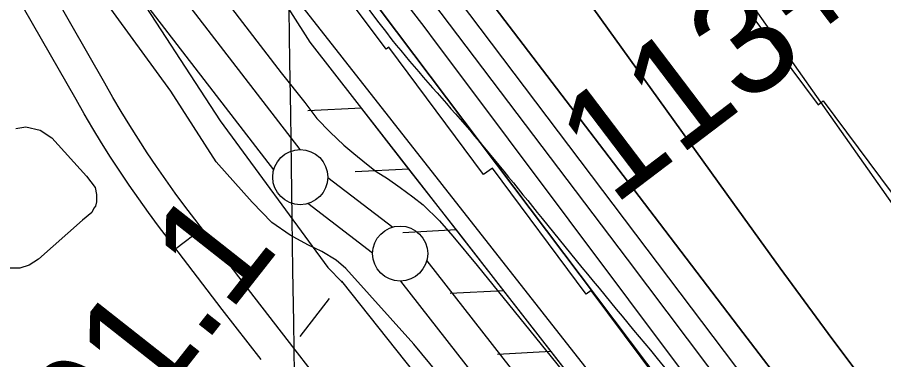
# Model space of a CAD drawing. Extents: x 3767014 to 3805179, y 361544 to 387384.
# Drawn here: x 3794820 to 3795606, y 369913 to 370224 of the extents above; entities that cross this region are included whole.
import ezdxf

# ---------------------------------------------------------------- set-up
doc = ezdxf.new("R2010")
doc.units = 0
for name, color, linetype in [('V-GRID-MAJR', 7, 'Continuous'), ('V-LEVE-TOET', 7, 'Continuous'), ('V-RIVR-EDGE', 7, 'Continuous'), ('V-ROAD-CNTR', 7, 'Continuous'), ('V-RRAP-FSHR', 7, 'Continuous'), ('V-RRAP-RVMT', 7, 'Continuous'), ('V-SITE-VEGE', 7, 'Continuous'), ('V-SURV-IDEN', 7, 'Continuous'), ('V-SURV-LINE', 7, 'Continuous'), ('V-TOPO-DPTH', 7, 'Continuous'), ('V-TOPO-MINR', 7, 'Continuous'), ('V-TOPO-WATR', 7, 'Continuous')]:
    doc.layers.add(name, color=color, linetype=linetype)

msp = doc.modelspace()

# ---------------------------------------------------------------- linework, layer by layer
at = {"layer": 'V-GRID-MAJR'}
msp.add_spline([(3795108.086, 367296.749), (3795022.617, 373354.339), (3794937.112, 379414.531), (3794851.606, 385474.724), (3794851.569, 385477.324)], degree=3, dxfattribs=at)
at = {"layer": 'V-LEVE-TOET'}
for points in [[(3794629.685, 370721.576), (3794762.706, 370560.48), (3794933.997, 370336.793), (3795059.49, 370173.377), (3795080.71, 370146.358), (3795091.834, 370131.809), (3795103.743, 370119.595), (3795116.173, 370107.637), (3795125.237, 370100.096), (3795136.892, 370090.734), (3795145.699, 370083.714), (3795155.804, 370077.467), (3795167.461, 370069.402), (3795178.858, 370060.819), (3795188.183, 370053.539), (3795203.201, 370039.242), (3795215.106, 370025.211), (3795237.103, 369998.447), (3795323.797, 369891.921)], [(3796091.596, 368673.525), (3795949.557, 368865.506), (3795874.287, 368976.682), (3795840.149, 369030.446), (3795799.549, 369095.638), (3795737.247, 369205.491), (3795638.259, 369338.709), (3795528.538, 369475.374), (3795405.373, 369636.449), (3795301.631, 369780.106), (3795179.737, 369927.171), (3795118.133, 369995.775), (3795109.326, 370003.316), (3795096.113, 370011.383), (3795083.413, 370017.373), (3795067.607, 370026.224), (3795051.028, 370037.673), (3795032.905, 370056.125), (3795000.291, 370092.766), (3794959.169, 370156.662), (3794873.02, 370275.122), (3794785.597, 370406.813), (3794623.084, 370610.249), (3794568.013, 370670.777)]]:
    msp.add_lwpolyline(points, dxfattribs=at)
at = {"layer": 'V-RIVR-EDGE'}
msp.add_spline([(3785266.865, 377529.211), (3785342.8, 377494.248), (3785391.258, 377467.439), (3785439.72, 377442.249), (3785475.246, 377418.707), (3785525.316, 377389.469), (3785575.383, 377359.422), (3785621.413, 377331.811), (3785722.351, 377269.288), (3785796.661, 377231.094), (3785852.385, 377199.415), (3785928.324, 377166.069), (3785964.678, 377149.804), (3786028.506, 377124.576), (3786060.018, 377113.175), (3786092.316, 377092.068), (3786117.34, 377073.405), (3786135.083, 377053.143), (3786154.458, 377039.347), (3786176.258, 377024.735), (3786206.946, 377006.867), (3786256.211, 376979.248), (3786328.098, 376942.677), (3786374.949, 376919.917), (3786491.265, 376862.208), (3786553.467, 376833.749), (3786619.713, 376805.279), (3786729.589, 376759.718), (3786796.656, 376736.099), (3786845.136, 376718.187), (3786867.767, 376712.469), (3787003.51, 376661.992), (3787089.16, 376631.048), (3787163.496, 376603.367), (3787230.559, 376578.13), (3787257.223, 376568.359), (3787300.044, 376551.27), (3787354.992, 376532.533), (3787409.127, 376512.181), (3787544.074, 376466.558), (3787612.756, 376442.126), (3787657.197, 376425.841), (3787730.724, 376398.162), (3787781.63, 376380.244), (3787834.96, 376361.511), (3787891.524, 376341.961), (3787940, 376322.432), (3787998.976, 376297.215), (3788050.697, 376281.721), (3788117.768, 376259.719), (3788176.757, 376240.164), (3788221.198, 376223.879), (3788259.981, 376209.226), (3788406.252, 376164.383), (3788541.215, 376125.23), (3788606.67, 376104.041), (3788679.39, 376077.173), (3788748.889, 376055.974), (3788871.693, 376005.528), (3788969.454, 375966.467), (3789047.013, 375933.926), (3789119.723, 375903.014), (3789155.253, 375881.09), (3789182.716, 375867.274), (3789214.225, 375854.256), (3789257.04, 375834.74), (3789281.286, 375828.21), (3789303.105, 375821.686), (3789328.955, 375809.491), (3789367.724, 375789.177), (3789414.577, 375767.225), (3789468.708, 375745.255), (3789509.105, 375728.981), (3789555.157, 375710.266), (3789585.849, 375694.015), (3789620.578, 375675.328), (3789681.97, 375646.062), (3789753.859, 375610.3), (3789792.633, 375591.603), (3789842.712, 375566.408), (3789897.64, 375539.584), (3789938.019, 375516.03), (3789968.727, 375506.25), (3790004.289, 375497.265), (3790030.972, 375494.773), (3790047.128, 375487.455), (3790077.007, 375469.589), (3790124.633, 375433.077), (3790192.442, 375382.768), (3790252.165, 375332.478), (3790290.91, 375302.459), (3790337.741, 375271.611), (3790406.357, 375220.491), (3790469.329, 375175.855), (3790570.248, 375106.054), (3790647.751, 375050.868), (3790691.367, 375028.115), (3790744.667, 374997.251), (3790806.838, 374955.852), (3790873.863, 374915.249), (3790932, 374877.903), (3791002.231, 374825.97), (3791052.265, 374782.175), (3791082.927, 374753.793), (3791131.331, 374705.149), (3791170.05, 374664.616), (3791192.631, 374638.681), (3791220.891, 374620.01), (3791288.67, 374557.569), (3791322.577, 374533.223), (3791362.944, 374504.817), (3791396.042, 374480.473), (3791434.785, 374449.645), (3791482.407, 374411.517), (3791534.052, 374365.291), (3791646.192, 374254.216), (3791707.514, 374196.644), (3791738.968, 374161.791), (3791773.65, 374123.694), (3791803.497, 374092.888), (3791829.321, 374070.18), (3791830.912, 374059.662), (3791837.316, 374032.958), (3791849.409, 374017.562), (3791884.123, 373992.405), (3791930.977, 373971.262), (3791954.393, 373955.838), (3791993.134, 373924.202), (3792026.979, 373874.785), (3792047.912, 373836.722), (3792063.186, 373799.482), (3792086.509, 373746.857), (3792112.249, 373690.181), (3792141.261, 373648.864), (3792158.993, 373624.558), (3792177.552, 373607.528), (3792214.702, 373586.409), (3792255.083, 373563.665), (3792301.119, 373538.48), (3792346.34, 373510.871), (3792382.671, 373485.71), (3792422.225, 373455.689), (3792479.537, 373411.875), (3792548.144, 373356.711), (3792619.168, 373298.307), (3792672.431, 373252.077), (3792709.534, 373212.357), (3792750.656, 373162.113), (3792839.385, 373068.08), (3792888.572, 373008.92), (3792945.027, 372945.699), (3792999.062, 372884.91), (3793053.898, 372820.884), (3793149.89, 372720.363), (3793208.761, 372653.092), (3793261.195, 372598.777), (3793315.232, 372538.796), (3793358.792, 372493.399), (3793409.592, 372432.618), (3793462.809, 372367.787), (3793498.283, 372323.219), (3793536.997, 372280.26), (3793578.124, 372232.443), (3793604.724, 372196.792), (3793668.438, 372125.466), (3793703.128, 372090.604), (3793760.41, 372034.66), (3793806.384, 371984.404), (3793839.438, 371942.268), (3793939.427, 371823.136), (3793981.333, 371763.186), (3794029.674, 371688.662), (3794050.609, 371651.408), (3794073.177, 371620.62), (3794178.796, 371488.535), (3794237.625, 371404.28), (3794268.243, 371358.106), (3794301.293, 371314.353), (3794332.724, 371269.794), (3794395.613, 371192), (3794429.476, 371149.862), (3794472.201, 371093.953), (3794523.788, 371024.274), (3794601.175, 370922.181), (3794640.679, 370871.942), (3794687.421, 370805.509), (3794733.389, 370752.828), (3794829.339, 370635.323), (3794895.463, 370557.521), (3794959.948, 370470.826), (3795013.158, 370403.569), (3795070.394, 370329.023), (3795159.854, 370203.448), (3795225.98, 370126.454), (3795296.13, 370041.363), (3795379.18, 369940.065), (3795459.001, 369841.201), (3795508.163, 369772.337), (3795554.103, 369708.333), (3795661.315, 369566.538), (3795715.338, 369500.897), (3795762.105, 369444.169), (3795798.366, 369390.703), (3795915.247, 369234.327), (3795963.601, 369165.465), (3796028.082, 369077.153), (3796043.387, 369052.853), (3796054.672, 369037.459), (3796077.242, 369007.48), (3796148.213, 368927.239), (3796183.677, 368878.627), (3796226.382, 368814.631), (3796275.531, 368740.105), (3796314.222, 368688.25), (3796353.714, 368633.158), (3796401.268, 368567.533), (3796456.873, 368487.33), (3796513.292, 368409.551), (3796545.533, 368365.8), (3796626.113, 368246.716), (3796670.449, 368188.377), (3796704.298, 368140.578), (3796751.041, 368074.145), (3796787.308, 368023.105), (3796838.907, 367958.278), (3796844.528, 367942.09), (3796845.295, 367925.104), (3796846.094, 367921.059), (3796852.559, 367919.425), (3796863.071, 367918.59), (3796875.166, 367904.003), (3796903.398, 367874.01), (3796931.629, 367844.017), (3796952.579, 367812.424), (3796982.392, 367767.87), (3797007.371, 367730.606), (3797037.194, 367690.095), (3797062.185, 367657.684), (3797075.869, 367631.77), (3797095.223, 367609.078), (3797126.665, 367569.372), (3797156.484, 367527.244), (3797212.099, 367451.085), (3797254.808, 367388.706), (3797302.183, 367327.228)], degree=3, dxfattribs=at)
at = {"layer": 'V-ROAD-CNTR'}
msp.add_line((3794963.662, 370013.888), (3794987.501, 370032.101), dxfattribs=at)
for points in [[(3794553.814, 370750.498), (3794695.456, 370578.608), (3794796.675, 370446.62), (3794918.285, 370261.325), (3795004.056, 370129.783), (3795101.749, 369996.876), (3795114.622, 369983.366), (3795114.154, 369984.401), (3795205.28, 369869.707), (3795263.341, 369788.603), (3795308.779, 369733.575)], [(3795126.598, 369851.92), (3795072.181, 369922.089), (3795029.718, 369976.841), (3794981.038, 370040.561), (3794971.967, 370052.403), (3794963.151, 370064.288), (3794954.519, 370076.303), (3794946.073, 370088.451), (3794937.81, 370100.728), (3794929.74, 370113.129), (3794921.861, 370125.653), (3794914.173, 370138.296), (3794906.681, 370151.053), (3794899.311, 370164.056), (3794836.28, 370274.031), (3794829.118, 370285.925), (3794821.775, 370297.666), (3794814.235, 370309.283)], [(3795041.048, 369913.28), (3795005.946, 369958.541), (3794957.21, 370022.333), (3794948.009, 370034.345), (3794938.921, 370046.598), (3794930.019, 370058.987), (3794921.311, 370071.513), (3794912.792, 370084.17), (3794904.47, 370096.959), (3794896.347, 370109.871), (3794888.421, 370122.906), (3794880.695, 370136.059), (3794873.247, 370149.202), (3794810.412, 370258.833)], [(3795076.528, 369934.156), (3795103.154, 369968.551)]]:
    msp.add_lwpolyline(points, dxfattribs=at)
at = {"layer": 'V-RRAP-FSHR'}
for p, q in [((3795132.327, 370141.262), (3795083.56, 370138.757)), ((3795175.365, 370086.057), (3795126.598, 370083.552)), ((3795218.403, 370030.852), (3795169.637, 370028.347)), ((3795261.441, 369975.647), (3795212.675, 369973.142)), ((3795304.479, 369920.442), (3795255.713, 369917.937))]:
    msp.add_line(p, q, dxfattribs=at)
for points in [[(3790248.587, 375297.942), (3790979.153, 374794.683), (3791275.126, 374533.809), (3791761.459, 374077.541), (3792037.066, 373779.942), (3792115.152, 373656.37), (3792213.95, 373538.497), (3792476.887, 373348.293), (3792793.866, 373062.004), (3793561.864, 372212.929), (3793966.759, 371751.644), (3794238.433, 371356.255), (3794520.76, 370943.016), (3795432.151, 369783.26), (3796173.549, 368822.744), (3796656.812, 368122.047), (3797263.788, 367326.695)], [(3796224.738, 368708.832), (3796128.158, 368852.664), (3795797.842, 369285.87), (3795538.885, 369619.77), (3795085.528, 370201.291), (3794911.843, 370474.145), (3794508.826, 370971.198), (3793727.299, 371976.489), (3793611.353, 372082.593), (3792883.491, 372859.548), (3792658.36, 373126.049)], [(3795175.365, 370086.057), (3795132.326, 370141.263)], [(3795218.403, 370030.852), (3795175.364, 370086.058)], [(3795261.441, 369975.647), (3795218.402, 370030.853)], [(3795304.479, 369920.442), (3795261.441, 369975.648)], [(3795347.517, 369865.237), (3795304.479, 369920.443)]]:
    msp.add_lwpolyline(points, dxfattribs=at)
at = {"layer": 'V-RRAP-RVMT'}
for p, q in [((3795154.597, 370194.794), (3795061.248, 370319.978)), ((3795468.533, 370249.222), (3795546.665, 370144.467)), ((3795157.008, 370196.593), (3795154.597, 370194.794)), ((3795243.089, 370081.134), (3795157.008, 370196.593)), ((3795546.665, 370144.467), (3795551.157, 370147.849)), ((3795551.157, 370147.849), (3795637.797, 370031.655)), ((3795251.018, 370087.013), (3795243.089, 370081.134)), ((3795336.308, 369972.656), (3795251.018, 370087.013)), ((3795340.807, 369976.024), (3795336.308, 369972.656)), ((3795426.819, 369860.69), (3795340.807, 369976.024))]:
    msp.add_line(p, q, dxfattribs=at)
at = {"layer": 'V-SITE-VEGE'}
msp.add_lwpolyline([(3794818.496, 370122.886), (3794827.712, 370124.401), (3794840.76, 370121.305), (3794851.112, 370114.374), (3794882.527, 370079.759), (3794890.569, 370069.378), (3794891.708, 370062.849), (3794891.696, 370056.322), (3794890.919, 370052.484), (3794889.381, 370050.567), (3794887.454, 370046.731), (3794878.994, 370039.838), (3794838.994, 370004.211), (3794830.536, 369998.853), (3794822.086, 369996.18), (3794813.255, 369996.199)], dxfattribs=at)
at = {"layer": 'V-SURV-LINE'}
for points in [[(3794198.011, 371242.251), (3795076.313, 370103.737)], [(3795052.557, 370085.416), (3794174.254, 371223.931)], [(3795101.634, 370078.527), (3795160.576, 370033.466)], [(3795142.352, 370009.635), (3795083.411, 370054.697)], [(3795191.474, 370002.888), (3795784.548, 369243.749)], [(3795760.897, 369225.294), (3795167.823, 369984.432)]]:
    msp.add_lwpolyline(points, dxfattribs=at)
for centre in [(3795076.644, 370078.751), (3795167.343, 370009.411)]:
    msp.add_circle(centre, 25, dxfattribs=at)
at = {"layer": 'V-TOPO-DPTH'}
for points in [[(3796017.991, 369063.578), (3795978.291, 369117.763), (3795632.111, 369589.355), (3795621.212, 369604.164), (3795610.288, 369618.954), (3795599.326, 369633.716), (3795588.34, 369648.461), (3793982.927, 371776.942)], [(3794565.01, 371067.67), (3795145.206, 370305.329), (3795152.397, 370295.907), (3795159.58, 370286.479), (3795166.752, 370277.042), (3795173.915, 370267.599), (3795318.711, 370076.474), (3795373.296, 370004.294), (3795427.797, 369932.049), (3795482.172, 369859.71), (3795536.462, 369787.308), (3795597.865, 369705.272), (3795621.368, 369673.822), (3795644.838, 369642.349), (3795668.262, 369610.841), (3795691.653, 369579.309), (3795717.643, 369544.219), (3795753.984, 369495.109), (3795790.297, 369445.978), (3795826.567, 369396.815), (3795862.808, 369347.63), (3796213.529, 368871.219)], [(3794565.01, 371067.67), (3795145.206, 370305.329), (3795152.397, 370295.907), (3795159.58, 370286.479), (3795166.752, 370277.042), (3795173.915, 370267.599), (3795318.711, 370076.474), (3795373.296, 370004.294), (3795427.797, 369932.049), (3795482.172, 369859.71), (3795536.462, 369787.308), (3795597.865, 369705.272), (3795621.368, 369673.822), (3795644.838, 369642.349), (3795668.262, 369610.841), (3795691.653, 369579.309), (3795717.643, 369544.219), (3795753.984, 369495.109), (3795790.297, 369445.978), (3795826.567, 369396.815), (3795862.808, 369347.63), (3796213.529, 368871.219)], [(3796112.337, 369093.739), (3795698.736, 369648.361), (3795691.166, 369658.479), (3795683.575, 369668.582), (3795675.953, 369678.661), (3795668.309, 369688.725), (3795579.057, 369805.857), (3795526.762, 369874.468), (3795474.455, 369943.069), (3795422.128, 370011.655), (3795369.789, 370080.232), (3795214.408, 370283.758), (3795204, 370297.435), (3795193.621, 370311.133), (3795183.284, 370324.863), (3795172.976, 370338.615), (3795086.568, 370454.264), (3795033.26, 370525.99), (3794980.194, 370597.895), (3794927.494, 370670.067), (3794875.036, 370742.418), (3794723.515, 370952.518)], [(3794723.515, 370952.518), (3794875.036, 370742.418), (3794927.494, 370670.067), (3794980.194, 370597.895), (3795033.26, 370525.99), (3795086.568, 370454.264), (3795172.976, 370338.615), (3795183.284, 370324.863), (3795193.621, 370311.133), (3795204, 370297.435), (3795214.408, 370283.758), (3795369.789, 370080.232), (3795422.128, 370011.655), (3795474.455, 369943.069), (3795526.762, 369874.468), (3795579.057, 369805.857), (3795668.309, 369688.725), (3795675.953, 369678.661), (3795683.575, 369668.582), (3795691.166, 369658.479), (3795698.736, 369648.361), (3796112.337, 369093.739)], [(3795600.054, 369878.078), (3795555.912, 369936.907), (3795512.346, 369996.164), (3795469.165, 370055.707), (3795288.914, 370306.827), (3795271.618, 370330.959), (3795254.343, 370355.107), (3795237.101, 370379.278), (3795219.881, 370403.465), (3795069.346, 370615.214), (3795017.363, 370687.688), (3794964.976, 370759.868), (3794911.985, 370831.604), (3794858.59, 370903.045)], [(3795600.054, 369878.078), (3795555.912, 369936.907), (3795512.346, 369996.164), (3795469.165, 370055.707), (3795288.914, 370306.827), (3795271.618, 370330.959), (3795254.343, 370355.107), (3795237.101, 370379.278), (3795219.881, 370403.465), (3795069.346, 370615.214), (3795017.363, 370687.688), (3794964.976, 370759.868), (3794911.985, 370831.604), (3794858.59, 370903.045)], [(3795021.148, 370857.416), (3795085.919, 370774.752), (3795150.09, 370691.621), (3795213.86, 370608.178), (3795315.004, 370474.833), (3795333.428, 370450.278), (3795351.679, 370425.597), (3795369.672, 370400.727), (3795387.492, 370375.731), (3795728.783, 369891.672)], [(3795021.148, 370857.416), (3795085.919, 370774.752), (3795150.09, 370691.621), (3795213.86, 370608.178), (3795315.004, 370474.833), (3795333.428, 370450.278), (3795351.679, 370425.597), (3795369.672, 370400.727), (3795387.492, 370375.731), (3795728.783, 369891.672)]]:
    msp.add_lwpolyline(points, dxfattribs=at)
at = {"layer": 'V-TOPO-MINR'}
for points in [[(3794565.01, 371067.67), (3795145.206, 370305.329), (3795152.397, 370295.907), (3795159.58, 370286.479), (3795166.752, 370277.042), (3795173.915, 370267.599), (3795318.711, 370076.474), (3795373.296, 370004.294), (3795427.797, 369932.049), (3795482.172, 369859.71), (3795536.462, 369787.308), (3795597.865, 369705.272), (3795621.368, 369673.822), (3795644.838, 369642.349), (3795668.262, 369610.841), (3795691.653, 369579.309), (3795717.643, 369544.219), (3795753.984, 369495.109), (3795790.297, 369445.978), (3795826.567, 369396.815), (3795862.808, 369347.63), (3796213.529, 368871.219)], [(3794723.515, 370952.518), (3794875.036, 370742.418), (3794927.494, 370670.067), (3794980.194, 370597.895), (3795033.26, 370525.99), (3795086.568, 370454.264), (3795172.976, 370338.615), (3795183.284, 370324.863), (3795193.621, 370311.133), (3795204, 370297.435), (3795214.408, 370283.758), (3795369.789, 370080.232), (3795422.128, 370011.655), (3795474.455, 369943.069), (3795526.762, 369874.468), (3795579.057, 369805.857), (3795668.309, 369688.725), (3795675.953, 369678.661), (3795683.575, 369668.582), (3795691.166, 369658.479), (3795698.736, 369648.361), (3796112.337, 369093.739)], [(3794858.59, 370903.045), (3794911.985, 370831.604), (3794964.976, 370759.868), (3795017.363, 370687.688), (3795069.346, 370615.214), (3795219.881, 370403.465), (3795237.101, 370379.278), (3795254.343, 370355.107), (3795271.618, 370330.959), (3795288.914, 370306.827), (3795469.165, 370055.707), (3795512.346, 369996.164), (3795555.912, 369936.907), (3795600.054, 369878.078)], [(3794736.214, 370883.506), (3794771.061, 370836.257), (3794806.035, 370789.103), (3794841.2, 370742.09), (3794876.492, 370695.173), (3795142.477, 370343.05), (3795159.312, 370320.763), (3795176.147, 370298.477), (3795192.983, 370276.191), (3795209.819, 370253.905), (3795662.7, 369654.45), (3796253.108, 368857.643)], [(3795021.148, 370857.416), (3795085.919, 370774.752), (3795150.09, 370691.621), (3795213.86, 370608.178), (3795315.004, 370474.833), (3795333.428, 370450.278), (3795351.679, 370425.597), (3795369.672, 370400.727), (3795387.492, 370375.731), (3795728.783, 369891.672)], [(3795070, 370371.21), (3795141.201, 370278.047), (3795142.4, 370276.476), (3795143.597, 370274.905), (3795144.793, 370273.333), (3795145.988, 370271.759), (3795166.185, 370245.126), (3795177.465, 370230.225), (3795188.727, 370215.312), (3795199.964, 370200.379), (3795211.184, 370185.434), (3795592.926, 369676.016), (3795610.006, 369653.173), (3795627.055, 369630.307), (3795644.057, 369607.405), (3795661.027, 369584.48), (3795774.54, 369430.797), (3795848.168, 369330.957), (3795921.694, 369231.043), (3795995.069, 369131.018), (3796068.344, 369030.919)]]:
    msp.add_lwpolyline(points, dxfattribs=at)
at = {"layer": 'V-TOPO-WATR'}
msp.add_lwpolyline([(3793982.927, 371776.942), (3795588.34, 369648.461), (3795599.326, 369633.716), (3795610.288, 369618.954), (3795621.212, 369604.164), (3795632.111, 369589.355), (3795978.291, 369117.763), (3796017.991, 369063.578)], dxfattribs=at)

# ---------------------------------------------------------------- texts
at = {"layer": 'V-SURV-IDEN'}
for s, rotation, p in [('113+15.3', 37.19, (3795360.651, 370052.051)), ('112+01.1', 51.793333, (3794710.953, 369572.342))]:
    msp.add_text(s, height=100, rotation=rotation, dxfattribs=at).set_placement(p)

doc.saveas('drawing.dxf')
